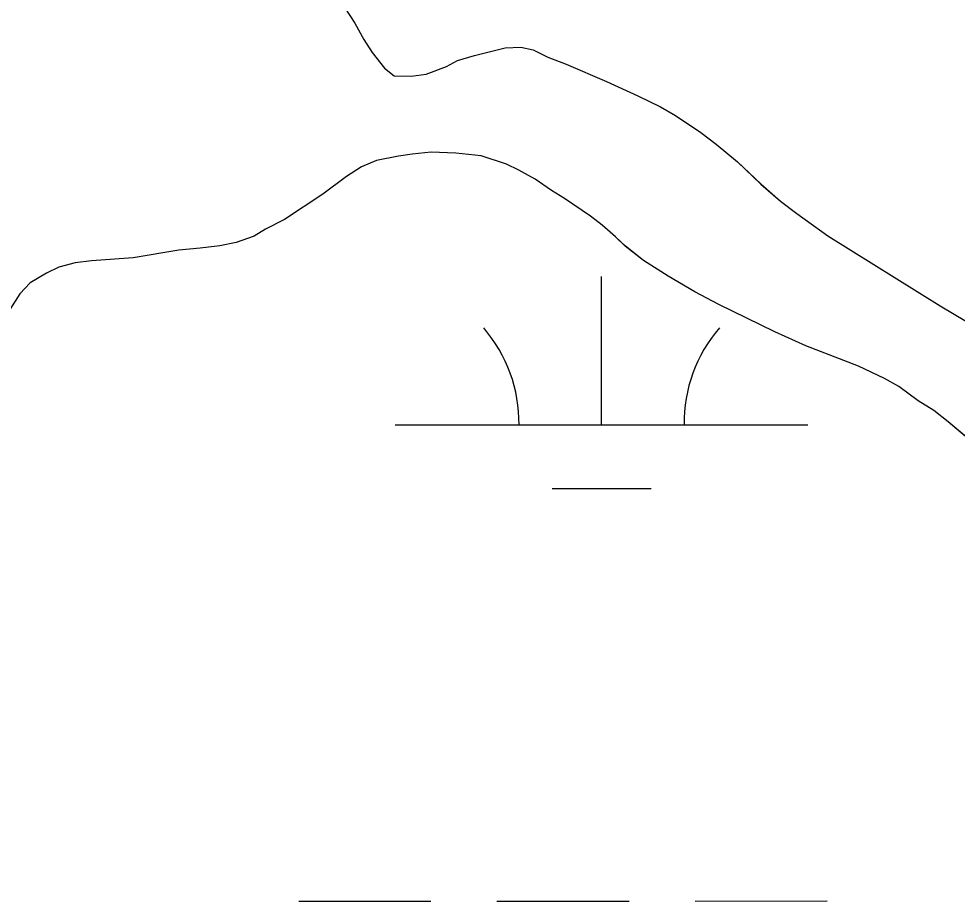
# Model space of a CAD drawing. Extents: x 3279314 to 3317160, y 734079 to 759431.
# Drawn here: x 3309125.7 to 3309353.2, y 755860.6 to 756074.5 of the extents above; entities that cross this region are included whole.
import ezdxf

# ---------------------------------------------------------------- set-up
doc = ezdxf.new("R2010")
doc.units = 0
doc.layers.add('V-SITE-VEGE', color=7, linetype='Continuous')
doc.layers.add('V-WETL-SWMP', color=7, linetype='Continuous')

msp = doc.modelspace()

# ---------------------------------------------------------------- linework, layer by layer
at = {"layer": 'V-SITE-VEGE'}
for p, q in [((3309203.56, 756078.96), (3309207.17, 756073.42)), ((3309207.17, 756073.42), (3309209.36, 756069.47)), ((3309209.36, 756069.47), (3309211.4, 756066.31)), ((3309236.16, 756065.58), (3309243.59, 756067.44)), ((3309243.59, 756067.44), (3309247.37, 756067.58)), ((3309247.37, 756067.58), (3309250.37, 756066.94)), ((3309211.4, 756066.31), (3309214.38, 756062.51)), ((3309232.06, 756064.33), (3309236.16, 756065.58)), ((3309250.37, 756066.94), (3309253.99, 756065.19)), ((3309253.99, 756065.19), (3309258.4, 756063.44)), ((3309224.47, 756061.05), (3309229.37, 756062.92)), ((3309229.37, 756062.92), (3309232.06, 756064.33)), ((3309258.4, 756063.44), (3309268.16, 756059.3)), ((3309214.38, 756062.51), (3309216.74, 756060.61)), ((3309216.74, 756060.61), (3309220.84, 756060.59)), ((3309220.84, 756060.59), (3309224.47, 756061.05)), ((3309268.16, 756059.3), (3309275.72, 756055.8)), ((3309275.72, 756055.8), (3309281.23, 756053.09)), ((3309281.23, 756053.09), (3309284.85, 756051.03)), ((3309284.85, 756051.03), (3309290.99, 756046.9)), ((3309290.99, 756046.9), (3309294.76, 756044.05)), ((3309294.76, 756044.05), (3309299.95, 756039.77)), ((3309299.95, 756039.77), (3309305.6, 756034.38)), ((3309305.6, 756034.38), (3309310.32, 756030.27)), ((3309310.32, 756030.27), (3309314.25, 756027.25)), ((3309314.25, 756027.25), (3309321.81, 756021.86)), ((3309321.81, 756021.86), (3309349.03, 756004.87)), ((3309349.03, 756004.87), (3309358.94, 755999))]:
    msp.add_line(p, q, dxfattribs=at)
msp.add_lwpolyline([(3309359.93, 755969.18), (3309350.97, 755976.79), (3309347.51, 755979.48), (3309343.73, 755981.86), (3309339.01, 755985.35), (3309335.55, 755987.26), (3309329.25, 755990.28), (3309316.49, 755995.22), (3309308.94, 755998.56), (3309295.4, 756005.24), (3309289.57, 756008.26), (3309283.12, 756012.07), (3309277.14, 756015.88), (3309272.73, 756019.37), (3309270.38, 756021.59), (3309267.08, 756024.44), (3309264.25, 756026.66), (3309257.95, 756030.94), (3309254.81, 756032.85), (3309250.87, 756035.55), (3309246.94, 756037.77), (3309243.95, 756039.2), (3309237.8, 756041.28), (3309231.65, 756041.93), (3309225.66, 756042.11), (3309221.08, 756041.66), (3309217.77, 756041.2), (3309212.4, 756040.11), (3309208.77, 756038.55), (3309205.13, 756036.2), (3309199.44, 756031.96), (3309190.1, 756025.85), (3309185.52, 756023.5), (3309182.83, 756021.78), (3309178.41, 756020.22), (3309174.46, 756019.44), (3309169.73, 756018.83), (3309164.52, 756018.38), (3309153.47, 756016.53), (3309143.37, 756015.78), (3309139.42, 756015.32), (3309135.48, 756014.23), (3309132.48, 756012.83), (3309128.52, 756010.47), (3309125.99, 756007.8), (3309123.61, 756004.03)], dxfattribs=at)
at = {"layer": 'V-WETL-SWMP'}
for p, q in [((3309203.56, 756078.95), (3309207.17, 756073.42)), ((3309203.56, 756078.95), (3309207.17, 756073.42)), ((3309207.17, 756073.42), (3309209.36, 756069.47)), ((3309207.17, 756073.42), (3309209.36, 756069.47)), ((3309209.36, 756069.47), (3309211.4, 756066.31)), ((3309209.36, 756069.47), (3309211.4, 756066.31)), ((3309236.16, 756065.58), (3309243.58, 756067.44)), ((3309236.16, 756065.58), (3309243.58, 756067.44)), ((3309243.58, 756067.44), (3309247.37, 756067.58)), ((3309243.58, 756067.44), (3309247.37, 756067.58)), ((3309247.37, 756067.58), (3309250.37, 756066.94)), ((3309247.37, 756067.58), (3309250.37, 756066.94)), ((3309211.4, 756066.31), (3309214.38, 756062.51)), ((3309211.4, 756066.31), (3309214.38, 756062.51)), ((3309232.06, 756064.33), (3309236.16, 756065.58)), ((3309232.06, 756064.33), (3309236.16, 756065.58)), ((3309250.37, 756066.94), (3309253.99, 756065.19)), ((3309250.37, 756066.94), (3309253.99, 756065.19)), ((3309253.99, 756065.19), (3309258.4, 756063.44)), ((3309253.99, 756065.19), (3309258.4, 756063.44)), ((3309224.47, 756061.05), (3309229.37, 756062.92)), ((3309224.47, 756061.05), (3309229.37, 756062.92)), ((3309229.37, 756062.92), (3309232.06, 756064.33)), ((3309229.37, 756062.92), (3309232.06, 756064.33)), ((3309258.4, 756063.44), (3309268.16, 756059.3)), ((3309258.4, 756063.44), (3309268.16, 756059.3)), ((3309214.38, 756062.51), (3309216.74, 756060.6)), ((3309214.38, 756062.51), (3309216.74, 756060.6)), ((3309216.74, 756060.6), (3309220.84, 756060.59)), ((3309216.74, 756060.6), (3309220.84, 756060.59)), ((3309220.84, 756060.59), (3309224.47, 756061.05)), ((3309220.84, 756060.59), (3309224.47, 756061.05)), ((3309268.16, 756059.3), (3309275.72, 756055.8)), ((3309268.16, 756059.3), (3309275.72, 756055.8)), ((3309275.72, 756055.8), (3309281.23, 756053.09)), ((3309275.72, 756055.8), (3309281.23, 756053.09)), ((3309281.23, 756053.09), (3309284.85, 756051.03)), ((3309281.23, 756053.09), (3309284.85, 756051.03)), ((3309284.85, 756051.03), (3309290.99, 756046.9)), ((3309284.85, 756051.03), (3309290.99, 756046.9)), ((3309290.99, 756046.9), (3309294.76, 756044.05)), ((3309290.99, 756046.9), (3309294.76, 756044.05)), ((3309294.76, 756044.05), (3309299.95, 756039.77)), ((3309294.76, 756044.05), (3309299.95, 756039.77)), ((3309212.4, 756040.11), (3309208.77, 756038.55)), ((3309212.4, 756040.11), (3309208.77, 756038.55)), ((3309217.77, 756041.2), (3309212.4, 756040.11)), ((3309217.77, 756041.2), (3309212.4, 756040.11)), ((3309221.08, 756041.66), (3309217.77, 756041.2)), ((3309221.08, 756041.66), (3309217.77, 756041.2)), ((3309225.66, 756042.11), (3309221.08, 756041.66)), ((3309225.66, 756042.11), (3309221.08, 756041.66)), ((3309231.65, 756041.93), (3309225.66, 756042.11)), ((3309231.65, 756041.93), (3309225.66, 756042.11)), ((3309237.8, 756041.28), (3309231.65, 756041.93)), ((3309237.8, 756041.28), (3309231.65, 756041.93)), ((3309243.95, 756039.2), (3309237.8, 756041.28)), ((3309243.95, 756039.2), (3309237.8, 756041.28)), ((3309208.77, 756038.55), (3309205.13, 756036.2)), ((3309208.77, 756038.55), (3309205.13, 756036.2)), ((3309246.94, 756037.77), (3309243.95, 756039.2)), ((3309246.94, 756037.77), (3309243.95, 756039.2)), ((3309250.87, 756035.55), (3309246.94, 756037.77)), ((3309250.87, 756035.55), (3309246.94, 756037.77)), ((3309299.95, 756039.77), (3309305.61, 756034.38)), ((3309299.95, 756039.77), (3309305.61, 756034.38)), ((3309205.13, 756036.2), (3309199.43, 756031.96)), ((3309205.13, 756036.2), (3309199.43, 756031.96)), ((3309254.81, 756032.85), (3309250.87, 756035.55)), ((3309254.81, 756032.85), (3309250.87, 756035.55)), ((3309305.61, 756034.38), (3309310.32, 756030.26)), ((3309305.61, 756034.38), (3309310.32, 756030.26)), ((3309199.43, 756031.96), (3309190.1, 756025.85)), ((3309199.43, 756031.96), (3309190.1, 756025.85)), ((3309257.95, 756030.94), (3309254.81, 756032.85)), ((3309257.95, 756030.94), (3309254.81, 756032.85)), ((3309264.25, 756026.66), (3309257.95, 756030.94)), ((3309264.25, 756026.66), (3309257.95, 756030.94)), ((3309310.32, 756030.26), (3309314.25, 756027.25)), ((3309310.32, 756030.26), (3309314.25, 756027.25)), ((3309267.08, 756024.44), (3309264.25, 756026.66)), ((3309267.08, 756024.44), (3309264.25, 756026.66)), ((3309314.25, 756027.25), (3309321.81, 756021.86)), ((3309314.25, 756027.25), (3309321.81, 756021.86)), ((3309190.1, 756025.85), (3309185.52, 756023.5)), ((3309190.1, 756025.85), (3309185.52, 756023.5)), ((3309270.38, 756021.59), (3309267.08, 756024.44)), ((3309270.38, 756021.59), (3309267.08, 756024.44)), ((3309185.52, 756023.5), (3309182.83, 756021.78)), ((3309185.52, 756023.5), (3309182.83, 756021.78)), ((3309321.81, 756021.86), (3309349.03, 756004.87)), ((3309321.81, 756021.86), (3309349.03, 756004.87)), ((3309178.41, 756020.22), (3309174.46, 756019.44)), ((3309178.41, 756020.22), (3309174.46, 756019.44)), ((3309182.83, 756021.78), (3309178.41, 756020.22)), ((3309182.83, 756021.78), (3309178.41, 756020.22)), ((3309272.74, 756019.37), (3309270.38, 756021.59)), ((3309272.74, 756019.37), (3309270.38, 756021.59)), ((3309164.52, 756018.38), (3309153.47, 756016.53)), ((3309164.52, 756018.38), (3309153.47, 756016.53)), ((3309169.73, 756018.83), (3309164.52, 756018.38)), ((3309169.73, 756018.83), (3309164.52, 756018.38)), ((3309174.46, 756019.44), (3309169.73, 756018.83)), ((3309174.46, 756019.44), (3309169.73, 756018.83)), ((3309277.14, 756015.88), (3309272.74, 756019.37)), ((3309277.14, 756015.88), (3309272.74, 756019.37)), ((3309139.43, 756015.32), (3309135.48, 756014.23)), ((3309139.43, 756015.32), (3309135.48, 756014.23)), ((3309143.37, 756015.78), (3309139.43, 756015.32)), ((3309143.37, 756015.78), (3309139.43, 756015.32)), ((3309153.47, 756016.53), (3309143.37, 756015.78)), ((3309153.47, 756016.53), (3309143.37, 756015.78)), ((3309283.12, 756012.07), (3309277.14, 756015.88)), ((3309283.12, 756012.07), (3309277.14, 756015.88)), ((3309132.48, 756012.83), (3309128.52, 756010.47)), ((3309132.48, 756012.83), (3309128.52, 756010.47)), ((3309135.48, 756014.23), (3309132.48, 756012.83)), ((3309135.48, 756014.23), (3309132.48, 756012.83)), ((3309128.52, 756010.47), (3309125.99, 756007.8)), ((3309128.52, 756010.47), (3309125.99, 756007.8)), ((3309266.97, 755976.03), (3309266.96, 756012.03)), ((3309289.57, 756008.26), (3309283.12, 756012.07)), ((3309289.57, 756008.26), (3309283.12, 756012.07)), ((3309295.4, 756005.24), (3309289.57, 756008.26)), ((3309295.4, 756005.24), (3309289.57, 756008.26)), ((3309125.99, 756007.8), (3309123.61, 756004.03)), ((3309125.99, 756007.8), (3309123.61, 756004.03)), ((3309308.94, 755998.56), (3309295.4, 756005.24)), ((3309308.94, 755998.56), (3309295.4, 756005.24)), ((3309349.03, 756004.87), (3309358.94, 755999)), ((3309349.03, 756004.87), (3309358.94, 755999)), ((3309316.49, 755995.22), (3309308.94, 755998.56)), ((3309316.49, 755995.22), (3309308.94, 755998.56)), ((3309329.25, 755990.28), (3309316.49, 755995.22)), ((3309329.25, 755990.28), (3309316.49, 755995.22)), ((3309335.55, 755987.26), (3309329.25, 755990.28)), ((3309335.55, 755987.26), (3309329.25, 755990.28)), ((3309339.01, 755985.35), (3309335.55, 755987.26)), ((3309339.01, 755985.35), (3309335.55, 755987.26)), ((3309343.73, 755981.86), (3309339.01, 755985.35)), ((3309343.73, 755981.86), (3309339.01, 755985.35)), ((3309347.51, 755979.48), (3309343.73, 755981.86)), ((3309347.51, 755979.48), (3309343.73, 755981.86)), ((3309350.97, 755976.79), (3309347.51, 755979.48)), ((3309350.97, 755976.79), (3309347.51, 755979.48)), ((3309359.93, 755969.18), (3309350.97, 755976.79)), ((3309359.93, 755969.18), (3309350.97, 755976.79)), ((3309216.97, 755976.01), (3309316.97, 755976.06)), ((3309254.98, 755960.59), (3309278.98, 755960.61)), ((3309193.63, 755860.56), (3309225.63, 755860.58)), ((3309241.63, 755860.59), (3309273.63, 755860.6)), ((3309289.63, 755860.61), (3309321.63, 755860.63))]:
    msp.add_line(p, q, dxfattribs=at)
for centre, start, end in [((3309211.73, 755976.48), 359.2573, 40.801), ((3309322.22, 755976.53), 139.2573, 180.801)]:
    msp.add_arc(centre, 35.25, start, end, dxfattribs=at)

doc.saveas('drawing.dxf')
